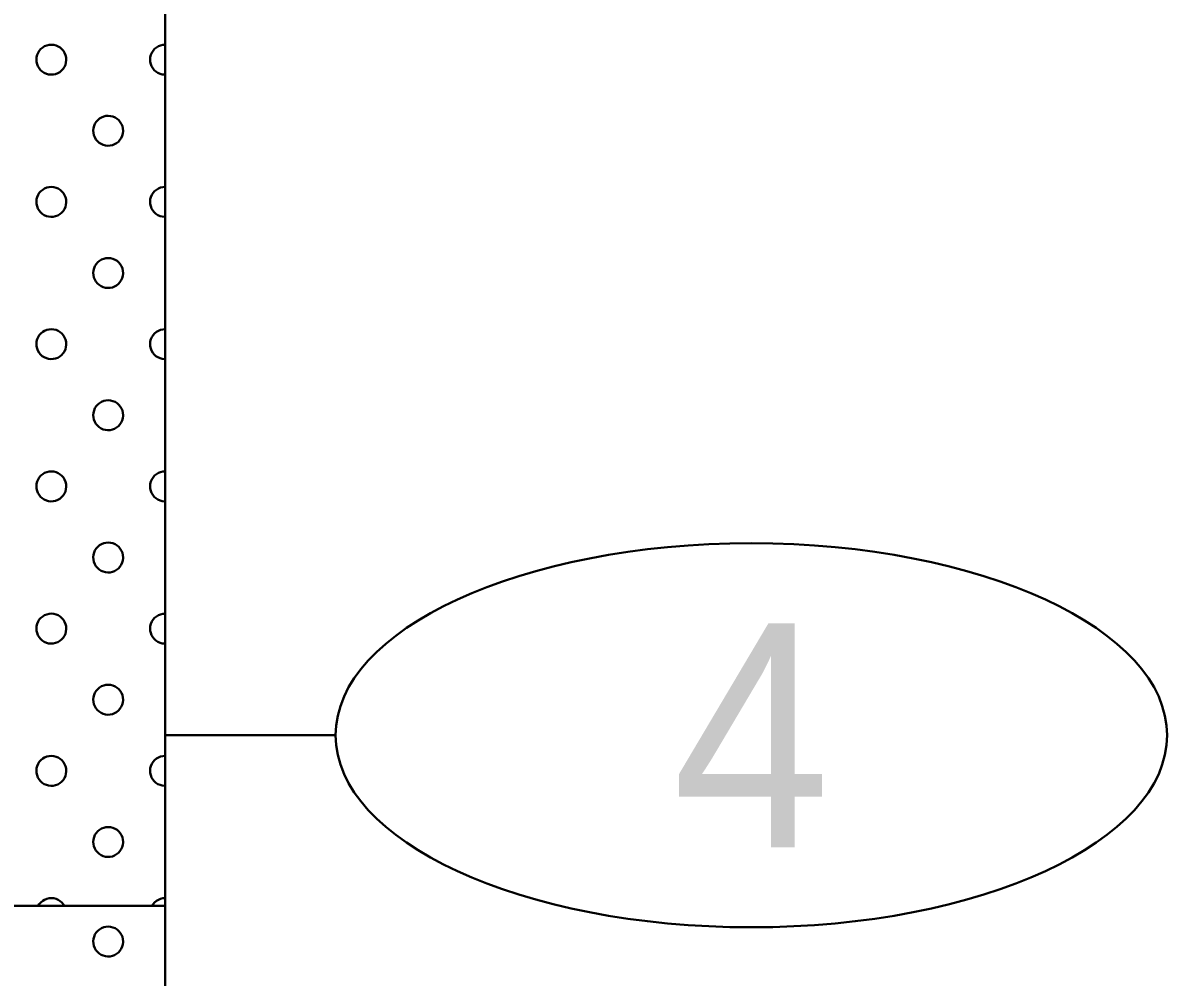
# Model space of a CAD drawing. Extents: x -76 to 974, y -1080 to -735.
# Drawn here: x 94.19 to 98.628, y -779.344 to -775.646 of the extents above; entities that cross this region are included whole.
import ezdxf
from ezdxf.enums import TextEntityAlignment as Align

# ---------------------------------------------------------------- set-up
doc = ezdxf.new("R2010")
doc.units = 0
doc.header["$LTSCALE"] = 0.36
doc.layers.add('27', color=7, linetype='Continuous', lineweight=40)

msp = doc.modelspace()

# ---------------------------------------------------------------- linework, layer by layer
at = {"layer": '27'}
for p, q in [((94.7415, -779.068), (94.7415, -771.7915)), ((94.7415, -778.4065), (95.403, -778.4065)), ((92.5365, -779.068), (94.7415, -779.068)), ((94.7415, -785.683), (94.7415, -779.068))]:
    msp.add_line(p, q, dxfattribs=at)
for points in [[(94.3585, -775.7881), (94.3578, -775.779), (94.3557, -775.7702), (94.3522, -775.7619), (94.3475, -775.7541), (94.3417, -775.7472), (94.3348, -775.7413), (94.3271, -775.7365), (94.3188, -775.733), (94.31, -775.7308), (94.301, -775.73), (94.292, -775.7307), (94.2831, -775.7327), (94.2747, -775.7361), (94.267, -775.7407), (94.26, -775.7465), (94.254, -775.7533), (94.2492, -775.761), (94.2456, -775.7693), (94.2433, -775.778), (94.2425, -775.787), (94.243, -775.7961), (94.245, -775.8049), (94.2483, -775.8133), (94.2528, -775.8212), (94.2586, -775.8282), (94.2653, -775.8342), (94.2729, -775.8391), (94.2812, -775.8428), (94.29, -775.8451), (94.299, -775.846), (94.308, -775.8456), (94.3169, -775.8437), (94.3253, -775.8405), (94.3332, -775.836), (94.3402, -775.8303), (94.3463, -775.8236), (94.3513, -775.816), (94.355, -775.8078), (94.3574, -775.7991), (94.3584, -775.7901)], [(94.7415, -775.846), (94.7415, -775.7301), (94.733, -775.7307), (94.7241, -775.7327), (94.7157, -775.7361), (94.708, -775.7407), (94.701, -775.7465), (94.695, -775.7533), (94.6902, -775.761), (94.6866, -775.7693), (94.6843, -775.778), (94.6835, -775.787), (94.684, -775.7961), (94.686, -775.8049), (94.6893, -775.8133), (94.6938, -775.8212), (94.6996, -775.8282), (94.7063, -775.8342), (94.7139, -775.8391), (94.7222, -775.8428), (94.731, -775.8451), (94.74, -775.846)], [(94.579, -776.0637), (94.5783, -776.0547), (94.5762, -776.0458), (94.5727, -776.0375), (94.568, -776.0297), (94.5622, -776.0228), (94.5553, -776.0169), (94.5476, -776.0122), (94.5393, -776.0086), (94.5305, -776.0065), (94.5215, -776.0057), (94.5125, -776.0063), (94.5036, -776.0083), (94.4952, -776.0117), (94.4875, -776.0163), (94.4805, -776.0221), (94.4745, -776.0289), (94.4697, -776.0366), (94.4661, -776.0449), (94.4638, -776.0537), (94.463, -776.0627), (94.4635, -776.0717), (94.4655, -776.0805), (94.4688, -776.089), (94.4733, -776.0968), (94.4791, -776.1038), (94.4858, -776.1098), (94.4934, -776.1147), (94.5017, -776.1184), (94.5105, -776.1207), (94.5195, -776.1217), (94.5285, -776.1212), (94.5374, -776.1193), (94.5458, -776.1161), (94.5537, -776.1116), (94.5607, -776.1059), (94.5668, -776.0992), (94.5718, -776.0917), (94.5755, -776.0834), (94.5779, -776.0747), (94.5789, -776.0657)], [(94.3585, -776.3393), (94.3578, -776.3303), (94.3557, -776.3215), (94.3522, -776.3131), (94.3475, -776.3054), (94.3417, -776.2985), (94.3348, -776.2926), (94.3271, -776.2878), (94.3188, -776.2843), (94.31, -776.2821), (94.301, -776.2813), (94.292, -776.2819), (94.2831, -776.2839), (94.2747, -776.2873), (94.267, -776.292), (94.26, -776.2977), (94.254, -776.3046), (94.2492, -776.3122), (94.2456, -776.3205), (94.2433, -776.3293), (94.2425, -776.3383), (94.243, -776.3473), (94.245, -776.3562), (94.2483, -776.3646), (94.2528, -776.3724), (94.2586, -776.3794), (94.2653, -776.3854), (94.2729, -776.3904), (94.2812, -776.394), (94.29, -776.3963), (94.299, -776.3973), (94.308, -776.3968), (94.3169, -776.395), (94.3253, -776.3917), (94.3332, -776.3872), (94.3402, -776.3816), (94.3463, -776.3749), (94.3513, -776.3673), (94.355, -776.359), (94.3574, -776.3503), (94.3584, -776.3413)], [(94.7415, -776.3972), (94.7415, -776.2813), (94.733, -776.2819), (94.7241, -776.2839), (94.7157, -776.2873), (94.708, -776.292), (94.701, -776.2977), (94.695, -776.3046), (94.6902, -776.3122), (94.6866, -776.3205), (94.6843, -776.3293), (94.6835, -776.3383), (94.684, -776.3473), (94.686, -776.3562), (94.6893, -776.3646), (94.6938, -776.3724), (94.6996, -776.3794), (94.7063, -776.3854), (94.7139, -776.3904), (94.7222, -776.394), (94.731, -776.3963), (94.74, -776.3973)], [(94.579, -776.6149), (94.5783, -776.6059), (94.5762, -776.5971), (94.5727, -776.5887), (94.568, -776.581), (94.5622, -776.5741), (94.5553, -776.5682), (94.5476, -776.5634), (94.5393, -776.5599), (94.5305, -776.5577), (94.5215, -776.5569), (94.5125, -776.5575), (94.5036, -776.5596), (94.4952, -776.5629), (94.4875, -776.5676), (94.4805, -776.5734), (94.4745, -776.5802), (94.4697, -776.5878), (94.4661, -776.5961), (94.4638, -776.6049), (94.463, -776.6139), (94.4635, -776.6229), (94.4655, -776.6318), (94.4688, -776.6402), (94.4733, -776.648), (94.4791, -776.655), (94.4858, -776.6611), (94.4934, -776.666), (94.5017, -776.6696), (94.5105, -776.672), (94.5195, -776.6729), (94.5285, -776.6724), (94.5374, -776.6706), (94.5458, -776.6674), (94.5537, -776.6628), (94.5607, -776.6572), (94.5668, -776.6505), (94.5718, -776.6429), (94.5755, -776.6347), (94.5779, -776.6259), (94.5789, -776.617)], [(94.3585, -776.8906), (94.3578, -776.8815), (94.3557, -776.8727), (94.3522, -776.8644), (94.3475, -776.8566), (94.3417, -776.8497), (94.3348, -776.8438), (94.3271, -776.839), (94.3188, -776.8355), (94.31, -776.8333), (94.301, -776.8325), (94.292, -776.8332), (94.2831, -776.8352), (94.2747, -776.8386), (94.267, -776.8432), (94.26, -776.849), (94.254, -776.8558), (94.2492, -776.8635), (94.2456, -776.8718), (94.2433, -776.8805), (94.2425, -776.8895), (94.243, -776.8986), (94.245, -776.9074), (94.2483, -776.9158), (94.2528, -776.9237), (94.2586, -776.9307), (94.2653, -776.9367), (94.2729, -776.9416), (94.2812, -776.9453), (94.29, -776.9476), (94.299, -776.9485), (94.308, -776.9481), (94.3169, -776.9462), (94.3253, -776.943), (94.3332, -776.9385), (94.3402, -776.9328), (94.3463, -776.9261), (94.3513, -776.9185), (94.355, -776.9103), (94.3574, -776.9016), (94.3584, -776.8926)], [(94.7415, -776.9485), (94.7415, -776.8326), (94.733, -776.8332), (94.7241, -776.8352), (94.7157, -776.8386), (94.708, -776.8432), (94.701, -776.849), (94.695, -776.8558), (94.6902, -776.8635), (94.6866, -776.8718), (94.6843, -776.8805), (94.6835, -776.8895), (94.684, -776.8986), (94.686, -776.9074), (94.6893, -776.9158), (94.6938, -776.9237), (94.6996, -776.9307), (94.7063, -776.9367), (94.7139, -776.9416), (94.7222, -776.9453), (94.731, -776.9476), (94.74, -776.9485)], [(94.579, -777.1662), (94.5783, -777.1572), (94.5762, -777.1483), (94.5727, -777.14), (94.568, -777.1322), (94.5622, -777.1253), (94.5553, -777.1194), (94.5476, -777.1147), (94.5393, -777.1111), (94.5305, -777.109), (94.5215, -777.1082), (94.5125, -777.1088), (94.5036, -777.1108), (94.4952, -777.1142), (94.4875, -777.1188), (94.4805, -777.1246), (94.4745, -777.1314), (94.4697, -777.1391), (94.4661, -777.1474), (94.4638, -777.1562), (94.463, -777.1652), (94.4635, -777.1742), (94.4655, -777.183), (94.4688, -777.1915), (94.4733, -777.1993), (94.4791, -777.2063), (94.4858, -777.2123), (94.4934, -777.2172), (94.5017, -777.2209), (94.5105, -777.2232), (94.5195, -777.2242), (94.5285, -777.2237), (94.5374, -777.2218), (94.5458, -777.2186), (94.5537, -777.2141), (94.5607, -777.2084), (94.5668, -777.2017), (94.5718, -777.1942), (94.5755, -777.1859), (94.5779, -777.1772), (94.5789, -777.1682)], [(94.3585, -777.4418), (94.3578, -777.4328), (94.3557, -777.424), (94.3522, -777.4156), (94.3475, -777.4079), (94.3417, -777.401), (94.3348, -777.3951), (94.3271, -777.3903), (94.3188, -777.3868), (94.31, -777.3846), (94.301, -777.3838), (94.292, -777.3844), (94.2831, -777.3864), (94.2747, -777.3898), (94.267, -777.3945), (94.26, -777.4002), (94.254, -777.4071), (94.2492, -777.4147), (94.2456, -777.423), (94.2433, -777.4318), (94.2425, -777.4408), (94.243, -777.4498), (94.245, -777.4587), (94.2483, -777.4671), (94.2528, -777.4749), (94.2586, -777.4819), (94.2653, -777.4879), (94.2729, -777.4929), (94.2812, -777.4965), (94.29, -777.4988), (94.299, -777.4998), (94.308, -777.4993), (94.3169, -777.4975), (94.3253, -777.4942), (94.3332, -777.4897), (94.3402, -777.4841), (94.3463, -777.4774), (94.3513, -777.4698), (94.355, -777.4615), (94.3574, -777.4528), (94.3584, -777.4438)], [(94.7415, -777.4997), (94.7415, -777.3838), (94.733, -777.3844), (94.7241, -777.3864), (94.7157, -777.3898), (94.708, -777.3945), (94.701, -777.4002), (94.695, -777.4071), (94.6902, -777.4147), (94.6866, -777.423), (94.6843, -777.4318), (94.6835, -777.4408), (94.684, -777.4498), (94.686, -777.4587), (94.6893, -777.4671), (94.6938, -777.4749), (94.6996, -777.4819), (94.7063, -777.4879), (94.7139, -777.4929), (94.7222, -777.4965), (94.731, -777.4988), (94.74, -777.4998)], [(94.579, -777.7174), (94.5783, -777.7084), (94.5762, -777.6996), (94.5727, -777.6912), (94.568, -777.6835), (94.5622, -777.6766), (94.5553, -777.6707), (94.5476, -777.6659), (94.5393, -777.6624), (94.5305, -777.6602), (94.5215, -777.6594), (94.5125, -777.66), (94.5036, -777.6621), (94.4952, -777.6654), (94.4875, -777.6701), (94.4805, -777.6759), (94.4745, -777.6827), (94.4697, -777.6903), (94.4661, -777.6986), (94.4638, -777.7074), (94.463, -777.7164), (94.4635, -777.7254), (94.4655, -777.7343), (94.4688, -777.7427), (94.4733, -777.7505), (94.4791, -777.7575), (94.4858, -777.7636), (94.4934, -777.7685), (94.5017, -777.7721), (94.5105, -777.7745), (94.5195, -777.7754), (94.5285, -777.7749), (94.5374, -777.7731), (94.5458, -777.7699), (94.5537, -777.7653), (94.5607, -777.7597), (94.5668, -777.753), (94.5718, -777.7454), (94.5755, -777.7372), (94.5779, -777.7284), (94.5789, -777.7195)], [(94.3585, -777.9931), (94.3578, -777.984), (94.3557, -777.9752), (94.3522, -777.9669), (94.3475, -777.9591), (94.3417, -777.9522), (94.3348, -777.9463), (94.3271, -777.9415), (94.3188, -777.938), (94.31, -777.9358), (94.301, -777.935), (94.292, -777.9357), (94.2831, -777.9377), (94.2747, -777.9411), (94.267, -777.9457), (94.26, -777.9515), (94.254, -777.9583), (94.2492, -777.966), (94.2456, -777.9743), (94.2433, -777.983), (94.2425, -777.992), (94.243, -778.0011), (94.245, -778.0099), (94.2483, -778.0183), (94.2528, -778.0262), (94.2586, -778.0332), (94.2653, -778.0392), (94.2729, -778.0441), (94.2812, -778.0478), (94.29, -778.0501), (94.299, -778.051), (94.308, -778.0506), (94.3169, -778.0487), (94.3253, -778.0455), (94.3332, -778.041), (94.3402, -778.0353), (94.3463, -778.0286), (94.3513, -778.021), (94.355, -778.0128), (94.3574, -778.0041), (94.3584, -777.9951)], [(94.7415, -778.051), (94.7415, -777.9351), (94.733, -777.9357), (94.7241, -777.9377), (94.7157, -777.9411), (94.708, -777.9457), (94.701, -777.9515), (94.695, -777.9583), (94.6902, -777.966), (94.6866, -777.9743), (94.6843, -777.983), (94.6835, -777.992), (94.684, -778.0011), (94.686, -778.0099), (94.6893, -778.0183), (94.6938, -778.0262), (94.6996, -778.0332), (94.7063, -778.0392), (94.7139, -778.0441), (94.7222, -778.0478), (94.731, -778.0501), (94.74, -778.051)], [(94.579, -778.2687), (94.5783, -778.2597), (94.5762, -778.2508), (94.5727, -778.2425), (94.568, -778.2347), (94.5622, -778.2278), (94.5553, -778.2219), (94.5476, -778.2172), (94.5393, -778.2136), (94.5305, -778.2115), (94.5215, -778.2107), (94.5125, -778.2113), (94.5036, -778.2133), (94.4952, -778.2167), (94.4875, -778.2213), (94.4805, -778.2271), (94.4745, -778.2339), (94.4697, -778.2416), (94.4661, -778.2499), (94.4638, -778.2587), (94.463, -778.2677), (94.4635, -778.2767), (94.4655, -778.2855), (94.4688, -778.294), (94.4733, -778.3018), (94.4791, -778.3088), (94.4858, -778.3148), (94.4934, -778.3197), (94.5017, -778.3234), (94.5105, -778.3257), (94.5195, -778.3267), (94.5285, -778.3262), (94.5374, -778.3243), (94.5458, -778.3211), (94.5537, -778.3166), (94.5607, -778.3109), (94.5668, -778.3042), (94.5718, -778.2967), (94.5755, -778.2884), (94.5779, -778.2797), (94.5789, -778.2707)], [(94.3585, -778.5443), (94.3578, -778.5353), (94.3557, -778.5265), (94.3522, -778.5181), (94.3475, -778.5104), (94.3417, -778.5035), (94.3348, -778.4976), (94.3271, -778.4928), (94.3188, -778.4893), (94.31, -778.4871), (94.301, -778.4863), (94.292, -778.4869), (94.2831, -778.4889), (94.2747, -778.4923), (94.267, -778.497), (94.26, -778.5027), (94.254, -778.5096), (94.2492, -778.5172), (94.2456, -778.5255), (94.2433, -778.5343), (94.2425, -778.5433), (94.243, -778.5523), (94.245, -778.5612), (94.2483, -778.5696), (94.2528, -778.5774), (94.2586, -778.5844), (94.2653, -778.5904), (94.2729, -778.5954), (94.2812, -778.599), (94.29, -778.6013), (94.299, -778.6023), (94.308, -778.6018), (94.3169, -778.6), (94.3253, -778.5967), (94.3332, -778.5922), (94.3402, -778.5866), (94.3463, -778.5799), (94.3513, -778.5723), (94.355, -778.564), (94.3574, -778.5553), (94.3584, -778.5463)], [(94.7415, -778.6022), (94.7415, -778.4863), (94.733, -778.4869), (94.7241, -778.4889), (94.7157, -778.4923), (94.708, -778.497), (94.701, -778.5027), (94.695, -778.5096), (94.6902, -778.5172), (94.6866, -778.5255), (94.6843, -778.5343), (94.6835, -778.5433), (94.684, -778.5523), (94.686, -778.5612), (94.6893, -778.5696), (94.6938, -778.5774), (94.6996, -778.5844), (94.7063, -778.5904), (94.7139, -778.5954), (94.7222, -778.599), (94.731, -778.6013), (94.74, -778.6023)], [(94.579, -778.8199), (94.5783, -778.8109), (94.5762, -778.8021), (94.5727, -778.7937), (94.568, -778.786), (94.5622, -778.7791), (94.5553, -778.7732), (94.5476, -778.7684), (94.5393, -778.7649), (94.5305, -778.7627), (94.5215, -778.7619), (94.5125, -778.7625), (94.5036, -778.7646), (94.4952, -778.7679), (94.4875, -778.7726), (94.4805, -778.7784), (94.4745, -778.7852), (94.4697, -778.7928), (94.4661, -778.8011), (94.4638, -778.8099), (94.463, -778.8189), (94.4635, -778.8279), (94.4655, -778.8368), (94.4688, -778.8452), (94.4733, -778.853), (94.4791, -778.86), (94.4858, -778.8661), (94.4934, -778.871), (94.5017, -778.8746), (94.5105, -778.877), (94.5195, -778.8779), (94.5285, -778.8774), (94.5374, -778.8756), (94.5458, -778.8724), (94.5537, -778.8678), (94.5607, -778.8622), (94.5668, -778.8555), (94.5718, -778.8479), (94.5755, -778.8397), (94.5779, -778.8309), (94.5789, -778.822)], [(94.3475, -779.0616), (94.3417, -779.0547), (94.3348, -779.0488), (94.3271, -779.044), (94.3188, -779.0405), (94.31, -779.0383), (94.301, -779.0375), (94.292, -779.0382), (94.2831, -779.0402), (94.2747, -779.0436), (94.267, -779.0482), (94.26, -779.054), (94.254, -779.0608), (94.2495, -779.068), (94.3514, -779.068)], [(94.733, -779.0382), (94.7241, -779.0402), (94.7157, -779.0436), (94.708, -779.0482), (94.701, -779.054), (94.695, -779.0608), (94.6905, -779.068), (94.7415, -779.068), (94.7415, -779.0376)], [(94.579, -779.2058), (94.5783, -779.1968), (94.5762, -779.188), (94.5727, -779.1796), (94.568, -779.1719), (94.5622, -779.165), (94.5553, -779.1591), (94.5476, -779.1543), (94.5393, -779.1508), (94.5305, -779.1486), (94.5215, -779.1478), (94.5125, -779.1484), (94.5036, -779.1504), (94.4952, -779.1538), (94.4875, -779.1585), (94.4805, -779.1642), (94.4745, -779.1711), (94.4697, -779.1787), (94.4661, -779.187), (94.4638, -779.1958), (94.463, -779.2048), (94.4635, -779.2138), (94.4655, -779.2227), (94.4688, -779.2311), (94.4733, -779.2389), (94.4791, -779.2459), (94.4858, -779.2519), (94.4934, -779.2569), (94.5017, -779.2605), (94.5105, -779.2628), (94.5195, -779.2638), (94.5285, -779.2633), (94.5374, -779.2615), (94.5458, -779.2582), (94.5537, -779.2537), (94.5607, -779.2481), (94.5668, -779.2414), (94.5718, -779.2338), (94.5755, -779.2255), (94.5779, -779.2168), (94.5789, -779.2078)]]:
    msp.add_lwpolyline(points, close=True, dxfattribs=at)
msp.add_ellipse((97.0153, -778.4065), major_axis=(1.6124, 0), ratio=0.461538, dxfattribs=at)

# ---------------------------------------------------------------- texts
at = {"layer": '27', "width": 0.95}
msp.add_text('4', height=0.8682, dxfattribs=at).set_placement((97.0155, -778.8408), align=Align.CENTER)

doc.saveas('drawing.dxf')
